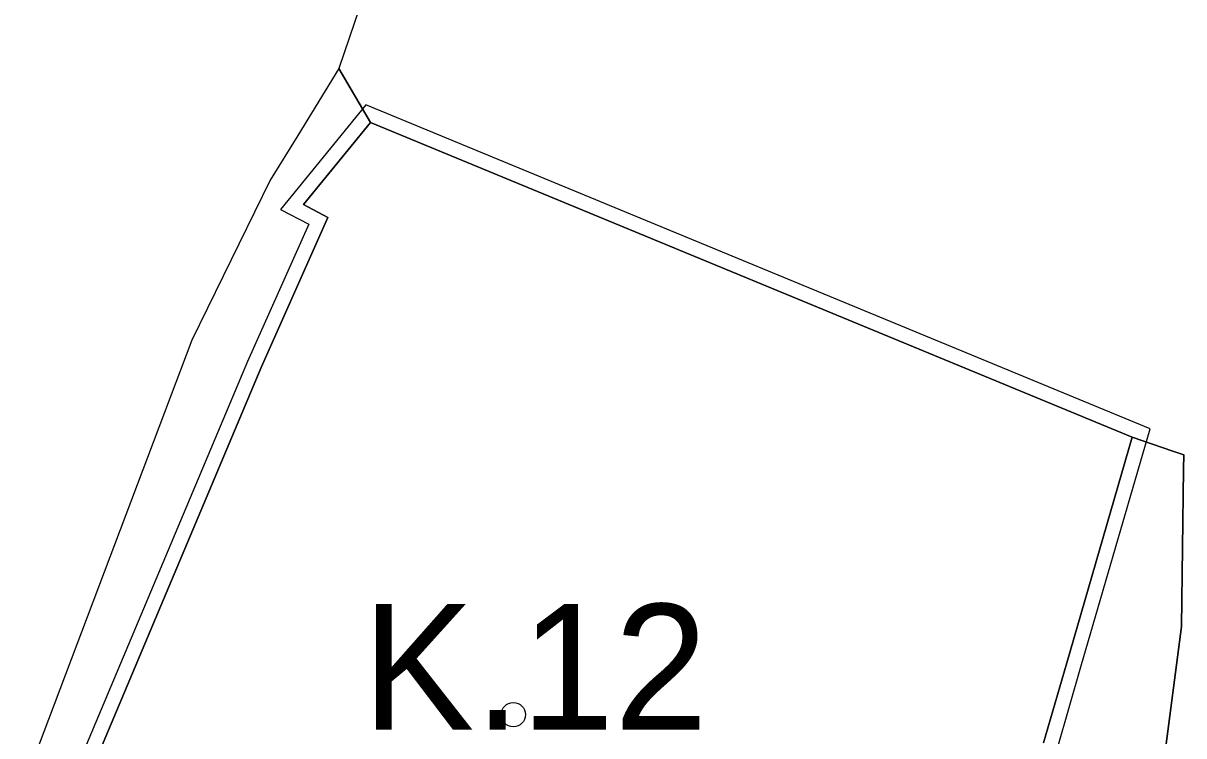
# Model space of a CAD drawing. Extents: x -555509 to -553005, y -1186756 to -1182560.
# Drawn here: x -555264.4 to -555107.3, y -1186187.5 to -1186091.1 of the extents above; entities that cross this region are included whole.
import ezdxf

# ---------------------------------------------------------------- set-up
doc = ezdxf.new("R2010")
doc.units = 0
for name, color, linetype in [('Level 46', 7, 'Continuous'), ('Level 56', 7, 'Continuous'), ('navrh_ZK', 7, 'Continuous'), ('OBRYS_PLOCH', 7, 'Continuous'), ('stav_AP', 7, 'Continuous'), ('stav_ZK', 7, 'Continuous')]:
    doc.layers.add(name, color=color, linetype=linetype)

msp = doc.modelspace()

# ---------------------------------------------------------------- linework, layer by layer
at = {"layer": 'Level 46'}
msp.add_circle((-555198.03, -1186184.68), 1.64, dxfattribs=at)
at = {"layer": 'Level 56'}
msp.add_lwpolyline([(-555186.83, -1186228.54), (-555175.9, -1186233.59), (-555170.52, -1186236.07), (-555166.33, -1186235.71), (-555157.15, -1186234.93), (-555152.32, -1186234.52), (-555144.88, -1186229.51), (-555143.12, -1186228.33), (-555124.37, -1186189.22), (-555121.19, -1186178.22), (-555111.84, -1186146), (-555217.97, -1186102.17), (-555229.56, -1186116.32), (-555225.71, -1186118.32), (-555234.02, -1186136.92), (-555259.54, -1186197.6), (-555249.53, -1186201.61), (-555243.53, -1186204.17), (-555237.49, -1186206.75), (-555230.98, -1186209.48), (-555213.34, -1186216.94), (-555204.5, -1186220.69), (-555195.7, -1186224.44), (-555190.89, -1186226.67)], close=True, dxfattribs=at)
at = {"layer": 'navrh_ZK'}
for p, q in [((-555217.36, -1186104.58), (-555226.45, -1186115.68)), ((-555114.26, -1186147.16), (-555217.36, -1186104.58)), ((-555226.45, -1186115.68), (-555223.12, -1186117.41)), ((-555223.12, -1186117.41), (-555232.18, -1186137.72)), ((-555232.18, -1186137.72), (-555256.91, -1186196.5)), ((-555123.11, -1186177.66), (-555114.26, -1186147.16)), ((-555126.25, -1186188.5), (-555123.11, -1186177.66))]:
    msp.add_line(p, q, dxfattribs=at)
at = {"layer": 'OBRYS_PLOCH'}
for p, q in [((-555221.63, -1186097.28), (-555227.21, -1186106.32)), ((-555217.36, -1186104.58), (-555221.63, -1186097.28)), ((-555221.63, -1186097.28), (-555217.36, -1186104.58)), ((-555226.45, -1186115.68), (-555217.36, -1186104.58)), ((-555217.36, -1186104.58), (-555226.45, -1186115.68)), ((-555114.26, -1186147.16), (-555217.36, -1186104.58)), ((-555217.36, -1186104.58), (-555114.26, -1186147.16)), ((-555227.21, -1186106.32), (-555230.94, -1186112.37)), ((-555230.94, -1186112.37), (-555241.55, -1186134.03)), ((-555223.12, -1186117.41), (-555226.45, -1186115.68)), ((-555226.45, -1186115.68), (-555223.12, -1186117.41)), ((-555232.18, -1186137.72), (-555223.12, -1186117.41)), ((-555223.12, -1186117.41), (-555232.18, -1186137.72)), ((-555241.55, -1186134.03), (-555264.37, -1186194.41)), ((-555256.91, -1186196.5), (-555232.18, -1186137.72)), ((-555232.18, -1186137.72), (-555256.91, -1186196.5)), ((-555114.26, -1186147.16), (-555123.11, -1186177.66)), ((-555123.11, -1186177.66), (-555114.26, -1186147.16)), ((-555108.76, -1186149.02), (-555114.26, -1186147.16)), ((-555114.26, -1186147.16), (-555108.76, -1186149.02)), ((-555107.27, -1186149.53), (-555108.76, -1186149.02)), ((-555108.76, -1186149.02), (-555107.27, -1186149.53)), ((-555107.3, -1186151.46), (-555107.27, -1186149.53)), ((-555107.27, -1186149.53), (-555107.3, -1186151.46)), ((-555107.58, -1186172.76), (-555107.3, -1186151.46)), ((-555107.3, -1186151.46), (-555107.58, -1186172.76)), ((-555112.35, -1186209.4), (-555107.58, -1186172.76)), ((-555107.58, -1186172.76), (-555112.35, -1186209.4)), ((-555123.11, -1186177.66), (-555126.25, -1186188.5)), ((-555126.25, -1186188.5), (-555123.11, -1186177.66))]:
    msp.add_line(p, q, dxfattribs=at)
msp.add_lwpolyline([(-555192.48, -1186006.73), (-555207.51, -1186055.79), (-555221.63, -1186097.28)], dxfattribs=at)
at = {"layer": 'stav_AP'}
for p, q in [((-555221.63, -1186097.28), (-555217.36, -1186104.58)), ((-555217.36, -1186104.58), (-555114.26, -1186147.16)), ((-555107.27, -1186149.53), (-555107.3, -1186151.46)), ((-555107.3, -1186151.46), (-555107.58, -1186172.76)), ((-555107.58, -1186172.76), (-555112.35, -1186209.4))]:
    msp.add_line(p, q, dxfattribs=at)
for points in [[(-555192.48, -1186006.73), (-555207.51, -1186055.79), (-555221.63, -1186097.28)], [(-555114.26, -1186147.16), (-555108.76, -1186149.02), (-555107.27, -1186149.53)]]:
    msp.add_lwpolyline(points, dxfattribs=at)
at = {"layer": 'stav_ZK'}
for p, q in [((-555221.63, -1186097.28), (-555227.21, -1186106.32)), ((-555217.36, -1186104.58), (-555221.63, -1186097.28)), ((-555226.45, -1186115.68), (-555217.36, -1186104.58)), ((-555227.21, -1186106.32), (-555230.94, -1186112.37)), ((-555230.94, -1186112.37), (-555241.55, -1186134.03)), ((-555223.12, -1186117.41), (-555226.45, -1186115.68)), ((-555232.18, -1186137.72), (-555223.12, -1186117.41)), ((-555241.55, -1186134.03), (-555264.37, -1186194.41)), ((-555256.91, -1186196.5), (-555232.18, -1186137.72)), ((-555114.26, -1186147.16), (-555123.11, -1186177.66)), ((-555108.76, -1186149.02), (-555114.26, -1186147.16)), ((-555107.27, -1186149.53), (-555108.76, -1186149.02)), ((-555107.3, -1186151.46), (-555107.27, -1186149.53)), ((-555107.58, -1186172.76), (-555107.3, -1186151.46)), ((-555112.35, -1186209.4), (-555107.58, -1186172.76)), ((-555123.11, -1186177.66), (-555126.25, -1186188.5))]:
    msp.add_line(p, q, dxfattribs=at)

# ---------------------------------------------------------------- texts
at = {"layer": 'Level 46'}
msp.add_text('K.12', height=17, dxfattribs=at).set_placement((-555218.48, -1186186.71))

doc.saveas('drawing.dxf')
